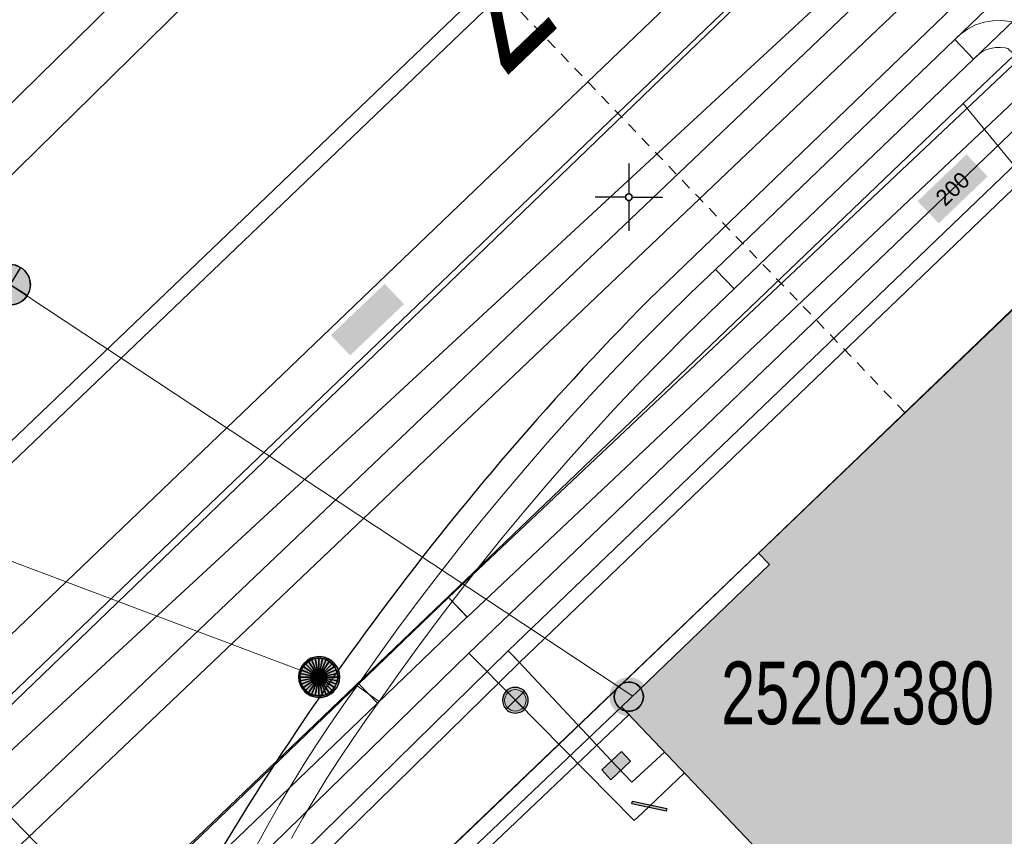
# Model space of a CAD drawing. Header units: metres. Extents: x 2695560 to 2696939, y 1260491 to 1262050.
# Tile 505 of 656: x 2695865 to 2695883, y 1261138 to 1261153. Entities that reach past the tile are written whole.
import ezdxf

# ---------------------------------------------------------------- set-up
doc = ezdxf.new("R2010")
doc.units = ezdxf.units.M
doc.linetypes.add('AUSGEZOGEN', pattern=[0])
doc.linetypes.add('VERDECKT2_S2', pattern=[0.36, 0.2, -0.16])
for name, color, linetype in [('XR$1$AV_Flächen (EO)', 7, 'AUSGEZOGEN'), ('XR$1$AV_Gebäudeflächen (BB)', 7, 'AUSGEZOGEN'), ('XR$1$AV_Höhenfixpunkt-Nr.', 7, 'AUSGEZOGEN'), ('XR$1$AV_Höhenfixpunkte', 7, 'AUSGEZOGEN'), ('XR$1$AV_Koordinatennetzpunkte', 7, 'AUSGEZOGEN'), ('XR$1$AV_Linien (BB)', 7, 'AUSGEZOGEN'), ('XR$1$AV_Strassennamen', 7, 'AUSGEZOGEN'), ('XR$1$AW_LK_Schachtdeckel', 24, 'AUSGEZOGEN'), ('XR$1$EW_LK_Knoten', 1, 'AUSGEZOGEN'), ('XR$1$GA_LK_Rohrleitungsteil', 32, 'AUSGEZOGEN'), ('XR$1$Liegenschaftsgrenzen', 7, 'AUSGEZOGEN'), ('XR$1$PFAV', 255, 'AUSGEZOGEN'), ('XR$1$PFAW', 255, 'AUSGEZOGEN'), ('XR$1$PFEW', 255, 'AUSGEZOGEN'), ('XR$1$PFGA', 255, 'AUSGEZOGEN'), ('XR$1$PFWA', 255, 'AUSGEZOGEN'), ('XR$1$RP_Abstandslinie', 7, 'AUSGEZOGEN'), ('XR$1$WA_LK_Absperrarmatur', 171, 'AUSGEZOGEN'), ('XR$1$WA_LK_Rohrleitungsteil', 171, 'AUSGEZOGEN')]:
    doc.layers.add(name, color=color, linetype=linetype)
for name, color, linetype, lineweight in [('XR$2$ABW-Linie-R-genau', 4, 'AUSGEZOGEN', 18), ('XR$2$ABW-Linie-R-ungenau', 4, 'VERDECKT2_S2', 18), ('XR$2$ABW-Punkt', 6, 'AUSGEZOGEN', 18), ('XR$2$ELE-Flaeche-oberirdisch', 1, 'AUSGEZOGEN', 18), ('XR$2$ELE-LinieAnker_Strebe', 1, 'AUSGEZOGEN', 18), ('XR$2$ELE-LinieFlaeche-genau', 1, 'AUSGEZOGEN', 18), ('XR$2$GAS-Linie-genau', 12, 'AUSGEZOGEN', 18), ('XR$2$GAS-LinieFlaeche-genau', 12, 'AUSGEZOGEN', 18), ('XR$2$KOM-Linie-U-genau', 91, 'AUSGEZOGEN', 18), ('XR$2$KOM-LinieFlaeche-U-genau', 91, 'AUSGEZOGEN', 18), ('XR$2$WAS-Linie-genau', 5, 'AUSGEZOGEN', 18), ('XR$2$WAS-Punkt', 5, 'AUSGEZOGEN', 18), ('XR$2$WEI-Text', 59, 'AUSGEZOGEN', 18)]:
    doc.layers.add(name, color=color, linetype=linetype, lineweight=lineweight)
doc.styles.add('ARIAL', font='arial.ttf')
doc.styles.add('TXT', font='txt')

# ---------------------------------------------------------------- blocks, each defined once
blk = doc.blocks.new('COMPLEXOBJECT_662')
at = {"layer": 'XR$1$AV_Linien (BB)', "color": 7, "linetype": 'AUSGEZOGEN', "transparency": 33554687}
blk.add_line((5875.382, 11148.111), (5897.708, 11169.61), dxfattribs=at)
for centre, radius, start, end in [((5913.998, 11109.867), 54.349, 135.2767, 143.854), ((5913.901, 11109.918), 54.241, 143.8376, 151.4258)]:
    blk.add_arc(centre, radius, start, end, dxfattribs=at)
blk = doc.blocks.new('COMPLEXOBJECT_949')
at = {"layer": 'XR$1$AV_Flächen (EO)', "color": 7, "linetype": 'AUSGEZOGEN', "transparency": 33554687}
blk.add_line((5872.488, 11125.466), (5869.538, 11128.437), dxfattribs=at)
for points in [[(5869.703, 11135.38), (5875.005, 11140.418), (5874.867, 11140.563), (5869.565, 11135.525)], [(5869.394, 11128.299), (5872.346, 11125.325), (5872.488, 11125.466)]]:
    blk.add_lwpolyline(points, dxfattribs=at)
for centre, radius, start, end in [((5873.073, 11131.827), 5.097, 133.4847, 178.626), ((5873.073, 11131.826), 4.897, 133.482, 223.7953), ((5873.07, 11131.826), 5.094, 178.6174, 223.8169)]:
    blk.add_arc(centre, radius, start, end, dxfattribs=at)
blk = doc.blocks.new('BWAV18')
at = {"true_color": 0x000000, "transparency": 33554687}
blk.add_hatch(color=18, dxfattribs=at).paths.add_polyline_path([(0.3, 0), (0.294, 0.06), (0.276, 0.118), (0.246, 0.171), (0.207, 0.217), (0.159, 0.255), (0.104, 0.281), (0.045, 0.297), (-0.015, 0.3), (-0.075, 0.29), (-0.132, 0.269), (-0.184, 0.237), (-0.228, 0.195), (-0.262, 0.146), (-0.286, 0.09), (-0.298, 0.03), (-0.298, -0.03), (-0.286, -0.09), (-0.262, -0.146), (-0.228, -0.195), (-0.184, -0.237), (-0.132, -0.269), (-0.075, -0.29), (-0.015, -0.3), (0.045, -0.297), (0.104, -0.281), (0.159, -0.255), (0.207, -0.217), (0.246, -0.171), (0.276, -0.118), (0.294, -0.06)])
at = {"layer": 'XR$1$PFAV', "transparency": 33554687}
blk.add_hatch(color=7, dxfattribs=at).paths.add_polyline_path([(0.67, 0), (0.656, 0.135), (0.616, 0.264), (0.55, 0.383), (0.462, 0.486), (0.354, 0.569), (0.233, 0.628), (0.101, 0.662), (-0.034, 0.669), (-0.168, 0.649), (-0.295, 0.602), (-0.41, 0.53), (-0.508, 0.436), (-0.586, 0.325), (-0.639, 0.201), (-0.667, 0.068), (-0.667, -0.068), (-0.639, -0.201), (-0.586, -0.325), (-0.508, -0.436), (-0.41, -0.53), (-0.295, -0.602), (-0.168, -0.649), (-0.034, -0.669), (0.101, -0.662), (0.233, -0.628), (0.354, -0.569), (0.462, -0.486), (0.55, -0.383), (0.616, -0.264), (0.656, -0.135)])
at = {"color": 7, "transparency": 33554687}
for start, end in [(91.1948, 268.8052), (268.8052, 91.1948)]:
    blk.add_arc((0, 0), 0.5, start, end, dxfattribs=at)
at = {"layer": 'XR$1$PFAV', "transparency": 33554687}
blk.add_circle((0, 0), 0.5, dxfattribs=at)
blk = doc.blocks.new('BAV2041')
at = {"color": 7, "transparency": 33554687}
for p, q in [((0, 0.5), (0, 0.05)), ((-0.05, 0), (-0.5, 0)), ((0.05, 0), (0.5, 0)), ((0, -0.05), (0, -0.5))]:
    blk.add_line(p, q, dxfattribs=at)
blk.add_circle((0, 0), 0.05, dxfattribs=at)
for start, end in [(90, 270), (270, 90)]:
    blk.add_arc((0, 0), 0.05, start, end, dxfattribs=at)
blk = doc.blocks.new('BAW2088')
at = {"layer": 'XR$1$PFAW', "transparency": 33554687}
blk.add_hatch(color=253, dxfattribs=at).paths.add_polyline_path([(0.51, 0), (0.5, 0.101), (0.47, 0.197), (0.421, 0.286), (0.355, 0.362), (0.275, 0.424), (0.184, 0.469), (0.086, 0.494), (-0.015, 0.499), (-0.115, 0.484), (-0.21, 0.449), (-0.296, 0.395), (-0.369, 0.326), (-0.427, 0.243), (-0.467, 0.15), (-0.487, 0.051), (-0.487, -0.051), (-0.467, -0.15), (-0.427, -0.243), (-0.369, -0.326), (-0.296, -0.395), (-0.21, -0.449), (-0.115, -0.484), (-0.015, -0.499), (0.086, -0.494), (0.184, -0.469), (0.275, -0.424), (0.355, -0.362), (0.421, -0.286), (0.47, -0.197), (0.5, -0.101)])
at = {"transparency": 33554687}
for start, end in [(91.1948, 268.8052), (268.8052, 91.1948)]:
    blk.add_arc((0.01, 0), 0.5, start, end, dxfattribs=at)
at = {"layer": 'XR$1$PFAW', "transparency": 33554687}
blk.add_circle((0.01, 0), 0.5, dxfattribs=at)
blk = doc.blocks.new('BWA2013')
at = {"true_color": 0x000000, "transparency": 33554687}
blk.add_hatch(color=18, dxfattribs=at).paths.add_polyline_path([(-0.291, -0.409), (0.352, 0.357), (0.291, 0.409), (-0.352, -0.357)])
at = {"transparency": 33554687}
blk.add_lwpolyline([(-0.291, -0.409), (-0.352, -0.357), (0.291, 0.409), (0.352, 0.357), (-0.291, -0.409)], close=True, dxfattribs=at)
blk = doc.blocks.new('BWA965')
at = {"layer": 'XR$1$PFWA', "transparency": 33554687}
blk.add_hatch(color=7, dxfattribs=at).paths.add_polyline_path([(0, 0.5), (-0.051, 0.497), (-0.101, 0.49), (-0.15, 0.477), (-0.197, 0.459), (-0.243, 0.437), (-0.286, 0.41), (-0.326, 0.379), (-0.362, 0.344), (-0.395, 0.306), (-0.424, 0.264), (-0.449, 0.22), (-0.469, 0.174), (-0.484, 0.125), (-0.494, 0.076), (-0.499, 0.025), (-0.499, -0.025), (-0.494, -0.076), (-0.484, -0.125), (-0.469, -0.174), (-0.449, -0.22), (-0.424, -0.264), (-0.395, -0.306), (-0.362, -0.344), (-0.326, -0.379), (-0.286, -0.41), (-0.243, -0.437), (-0.197, -0.459), (-0.15, -0.477), (-0.101, -0.49), (-0.051, -0.497), (0, -0.5), (0.051, -0.497), (0.101, -0.49), (0.15, -0.477), (0.197, -0.459), (0.243, -0.437), (0.286, -0.41), (0.326, -0.379), (0.362, -0.344), (0.395, -0.306), (0.424, -0.264), (0.449, -0.22), (0.469, -0.174), (0.484, -0.125), (0.494, -0.076), (0.499, -0.025), (0.499, 0.025), (0.494, 0.076), (0.484, 0.125), (0.469, 0.174), (0.449, 0.22), (0.424, 0.264), (0.395, 0.306), (0.362, 0.344), (0.326, 0.379), (0.286, 0.41), (0.243, 0.437), (0.197, 0.459), (0.15, 0.477), (0.101, 0.49), (0.051, 0.497)])
at = {"transparency": 33554687}
blk.add_line((0, 0.5), (0, -0.5), dxfattribs=at)
for start, end in [(90, 270), (270, 90)]:
    blk.add_arc((0, 0), 0.5, start, end, dxfattribs=at)
blk = doc.blocks.new('BGA996')
at = {"layer": 'XR$1$PFGA', "transparency": 33554687}
blk.add_hatch(color=7, dxfattribs=at).paths.add_polyline_path([(-0.25, -0.5), (0.25, -0.5), (0.25, 0.5), (-0.25, 0.5)])
at = {"color": 32, "transparency": 33554687}
for p, q in [((-0.25, 0.5), (-0.25, -0.5)), ((0.25, 0.5), (0.25, -0.5))]:
    blk.add_line(p, q, dxfattribs=at)
at = {"layer": 'XR$1$PFGA', "transparency": 33554687}
blk.add_lwpolyline([(-0.25, -0.5), (0.25, -0.5), (0.25, 0.5), (-0.25, 0.5), (-0.25, -0.5)], close=True, dxfattribs=at)
blk = doc.blocks.new('BEWLP2549_S')
at = {"layer": 'XR$1$PFEW', "transparency": 33554687}
blk.add_hatch(color=7, dxfattribs=at).paths.add_polyline_path([(0.5, 0), (0.49, 0.101), (0.459, 0.197), (0.41, 0.286), (0.344, 0.362), (0.264, 0.424), (0.174, 0.469), (0.076, 0.494), (-0.025, 0.499), (-0.125, 0.484), (-0.22, 0.449), (-0.306, 0.395), (-0.379, 0.326), (-0.437, 0.243), (-0.477, 0.15), (-0.497, 0.051), (-0.497, -0.051), (-0.477, -0.15), (-0.437, -0.243), (-0.379, -0.326), (-0.306, -0.395), (-0.22, -0.449), (-0.125, -0.484), (-0.025, -0.499), (0.076, -0.494), (0.174, -0.469), (0.264, -0.424), (0.344, -0.362), (0.41, -0.286), (0.459, -0.197), (0.49, -0.101)])
at = {"color": 1, "transparency": 33554687}
for p, q in [((0.354, -0.354), (-0.354, 0.354)), ((-0.354, -0.354), (0.354, 0.354))]:
    blk.add_line(p, q, dxfattribs=at)
for start, end in [(91.3809, 268.6191), (268.6191, 91.3809)]:
    blk.add_arc((0, 0), 0.5, start, end, dxfattribs=at)
at = {"layer": 'XR$1$PFEW', "transparency": 33554687}
blk.add_circle((0, 0), 0.5, dxfattribs=at)
blk = doc.blocks.new('WAS-ABSPERRORGAN')
at = {"layer": 'XR$2$WAS-Punkt', "linetype": 'AUSGEZOGEN', "transparency": 33554687}
for p, q in [((0, 200, 2500), (0, -200, 2500)), ((0, 0), (0, 0))]:
    blk.add_line(p, q, dxfattribs=at)
blk.add_circle((0, 0, 502500), 200, dxfattribs=at)
blk = doc.blocks.new('ABW-SCHLAMMSAMMLER_RUND')
at = {"layer": 'XR$2$ABW-Punkt', "linetype": 'AUSGEZOGEN', "lineweight": 13, "transparency": 33554687}
for p, q in [((-70, 75, 2500), (70, 75, 2500)), ((-70, -75, 2500), (70, -75, 2500))]:
    blk.add_line(p, q, dxfattribs=at)
blk.add_polyline3d([(90, 0, 2500), (0, 0, 2500), (-90, 0, 2500)], dxfattribs=at)
at = {"layer": 'XR$2$ABW-Punkt', "linetype": 'AUSGEZOGEN', "lineweight": 25, "transparency": 33554687}
for points in [[(-147, 29, 2500), (0, 0, 2500), (-150, 0, 2500)], [(-147, 29), (0, 0), (-150, 0)], [(-147, 29, 2500), (-147, 29), (-150, 0), (-150, 0, 2500)], [(-150, 0, 2500), (0, 0, 2500), (-147, -29, 2500)], [(-150, 0), (0, 0), (-147, -29)], [(-139, 57, 2500), (0, 0, 2500), (-147, 29, 2500)], [(-139, 57), (0, 0), (-147, 29)], [(-139, 57, 2500), (-139, 57), (-147, 29), (-147, 29, 2500)], [(-147, -29, 2500), (0, 0, 2500), (-139, -57, 2500)], [(-147, -29), (0, 0), (-139, -57)], [(-125, 83, 2500), (0, 0, 2500), (-139, 57, 2500)], [(-125, 83), (0, 0), (-139, 57)], [(-125, 83, 2500), (-125, 83), (-139, 57), (-139, 57, 2500)], [(-139, -57, 2500), (0, 0, 2500), (-125, -83, 2500)], [(-139, -57), (0, 0), (-125, -83)], [(-106, 106, 2500), (0, 0, 2500), (-125, 83, 2500)], [(-106, 106), (0, 0), (-125, 83)], [(-106, 106, 2500), (-106, 106), (-125, 83), (-125, 83, 2500)], [(-125, -83, 2500), (0, 0, 2500), (-106, -106, 2500)], [(-125, -83), (0, 0), (-106, -106)], [(-83, 125, 2500), (0, 0, 2500), (-106, 106, 2500)], [(-83, 125), (0, 0), (-106, 106)], [(-83, 125, 2500), (-83, 125), (-106, 106), (-106, 106, 2500)], [(-106, -106, 2500), (0, 0, 2500), (-83, -125, 2500)], [(-106, -106), (0, 0), (-83, -125)], [(-57, 139, 2500), (0, 0, 2500), (-83, 125, 2500)], [(-57, 139), (0, 0), (-83, 125)], [(-57, 139, 2500), (-57, 139), (-83, 125), (-83, 125, 2500)], [(-83, -125, 2500), (0, 0, 2500), (-57, -139, 2500)], [(-83, -125), (0, 0), (-57, -139)], [(-29, 147, 2500), (0, 0, 2500), (-57, 139, 2500)], [(-29, 147), (0, 0), (-57, 139)], [(-29, 147, 2500), (-29, 147), (-57, 139), (-57, 139, 2500)], [(-57, -139, 2500), (0, 0, 2500), (-29, -147, 2500)], [(-57, -139), (0, 0), (-29, -147)], [(0, 150, 2500), (0, 0, 2500), (-29, 147, 2500)], [(0, 150), (0, 0), (-29, 147)], [(0, 150, 2500), (0, 150), (-29, 147), (-29, 147, 2500)], [(-29, -147, 2500), (0, 0, 2500), (0, -150, 2500)], [(-29, -147), (0, 0), (0, -150)], [(29, 147, 2500), (0, 0, 2500), (0, 150, 2500)], [(29, 147), (0, 0), (0, 150)], [(29, 147, 2500), (29, 147), (0, 150), (0, 150, 2500)], [(57, 139, 2500), (0, 0, 2500), (29, 147, 2500)], [(57, 139), (0, 0), (29, 147)], [(83, 125, 2500), (0, 0, 2500), (57, 139, 2500)], [(83, 125), (0, 0), (57, 139)], [(106, 106, 2500), (0, 0, 2500), (83, 125, 2500)], [(106, 106), (0, 0), (83, 125)], [(125, 83, 2500), (0, 0, 2500), (106, 106, 2500)], [(125, 83), (0, 0), (106, 106)], [(139, 57, 2500), (0, 0, 2500), (125, 83, 2500)], [(139, 57), (0, 0), (125, 83)], [(147, 29, 2500), (0, 0, 2500), (139, 57, 2500)], [(147, 29), (0, 0), (139, 57)], [(150, 0, 2500), (0, 0, 2500), (147, 29, 2500)], [(150, 0), (0, 0), (147, 29)], [(0, -150, 2500), (0, 0, 2500), (29, -147, 2500)], [(29, -147, 2500), (0, 0, 2500), (57, -139, 2500)], [(57, -139, 2500), (0, 0, 2500), (83, -125, 2500)], [(83, -125, 2500), (0, 0, 2500), (106, -106, 2500)], [(106, -106, 2500), (0, 0, 2500), (125, -83, 2500)], [(125, -83, 2500), (0, 0, 2500), (139, -57, 2500)], [(139, -57, 2500), (0, 0, 2500), (147, -29, 2500)], [(147, -29, 2500), (0, 0, 2500), (150, 0, 2500)], [(0, -150), (0, 0), (29, -147)], [(29, -147), (0, 0), (57, -139)], [(57, -139), (0, 0), (83, -125)], [(83, -125), (0, 0), (106, -106)], [(106, -106), (0, 0), (125, -83)], [(125, -83), (0, 0), (139, -57)], [(139, -57), (0, 0), (147, -29)], [(147, -29), (0, 0), (150, 0)], [(57, 139, 2500), (57, 139), (29, 147), (29, 147, 2500)], [(83, 125, 2500), (83, 125), (57, 139), (57, 139, 2500)], [(106, 106, 2500), (106, 106), (83, 125), (83, 125, 2500)], [(125, 83, 2500), (125, 83), (106, 106), (106, 106, 2500)], [(139, 57, 2500), (139, 57), (125, 83), (125, 83, 2500)], [(147, 29, 2500), (147, 29), (139, 57), (139, 57, 2500)], [(150, 0, 2500), (150, 0), (147, 29), (147, 29, 2500)], [(-150, 0, 2500), (-150, 0), (-147, -29), (-147, -29, 2500)], [(-147, -29, 2500), (-147, -29), (-139, -57), (-139, -57, 2500)], [(-139, -57, 2500), (-139, -57), (-125, -83), (-125, -83, 2500)], [(-125, -83, 2500), (-125, -83), (-106, -106), (-106, -106, 2500)], [(-106, -106, 2500), (-106, -106), (-83, -125), (-83, -125, 2500)], [(-83, -125, 2500), (-83, -125), (-57, -139), (-57, -139, 2500)], [(-57, -139, 2500), (-57, -139), (-29, -147), (-29, -147, 2500)], [(-29, -147, 2500), (-29, -147), (0, -150), (0, -150, 2500)], [(0, -150, 2500), (0, -150), (29, -147), (29, -147, 2500)], [(29, -147, 2500), (29, -147), (57, -139), (57, -139, 2500)], [(57, -139, 2500), (57, -139), (83, -125), (83, -125, 2500)], [(83, -125, 2500), (83, -125), (106, -106), (106, -106, 2500)], [(106, -106, 2500), (106, -106), (125, -83), (125, -83, 2500)], [(125, -83, 2500), (125, -83), (139, -57), (139, -57, 2500)], [(139, -57, 2500), (139, -57), (147, -29), (147, -29, 2500)], [(147, -29, 2500), (147, -29), (150, 0), (150, 0, 2500)]]:
    blk.add_3dface(points, dxfattribs=at)
blk = doc.blocks.new('ABW-DECKEL')
at = {"layer": 'XR$2$ABW-Punkt', "linetype": 'AUSGEZOGEN', "lineweight": 25, "transparency": 33554687}
for points in [[(-291, 194, 2500), (0, 0, 2500), (-323, 134, 2500)], [(-291, 194), (0, 0), (-323, 134)], [(-291, 194, 2500), (-291, 194), (-323, 134), (-323, 134, 2500)], [(-247, 247, 2500), (0, 0, 2500), (-291, 194, 2500)], [(-247, 247), (0, 0), (-291, 194)], [(-247, 247, 2500), (-247, 247), (-291, 194), (-291, 194, 2500)], [(-194, 291, 2500), (0, 0, 2500), (-247, 247, 2500)], [(-194, 291), (0, 0), (-247, 247)], [(-194, 291, 2500), (-194, 291), (-247, 247), (-247, 247, 2500)], [(-134, 323, 2500), (0, 0, 2500), (-194, 291, 2500)], [(-134, 323), (0, 0), (-194, 291)], [(-134, 323, 2500), (-134, 323), (-194, 291), (-194, 291, 2500)], [(-68, 343, 2500), (0, 0, 2500), (-134, 323, 2500)], [(-68, 343), (0, 0), (-134, 323)], [(-68, 343, 2500), (-68, 343), (-134, 323), (-134, 323, 2500)], [(0, 350, 2500), (0, 0, 2500), (-68, 343, 2500)], [(0, 350), (0, 0), (-68, 343)], [(0, 350, 2500), (0, 350), (-68, 343), (-68, 343, 2500)], [(68, 343, 2500), (0, 0, 2500), (0, 350, 2500)], [(68, 343), (0, 0), (0, 350)], [(68, 343, 2500), (68, 343), (0, 350), (0, 350, 2500)], [(134, 323, 2500), (0, 0, 2500), (68, 343, 2500)], [(134, 323), (0, 0), (68, 343)], [(194, 291, 2500), (0, 0, 2500), (134, 323, 2500)], [(194, 291), (0, 0), (134, 323)], [(247, 247, 2500), (0, 0, 2500), (194, 291, 2500)], [(247, 247), (0, 0), (194, 291)], [(291, 194, 2500), (0, 0, 2500), (247, 247, 2500)], [(291, 194), (0, 0), (247, 247)], [(323, 134, 2500), (0, 0, 2500), (291, 194, 2500)], [(323, 134), (0, 0), (291, 194)], [(134, 323, 2500), (134, 323), (68, 343), (68, 343, 2500)], [(194, 291, 2500), (194, 291), (134, 323), (134, 323, 2500)], [(247, 247, 2500), (247, 247), (194, 291), (194, 291, 2500)], [(291, 194, 2500), (291, 194), (247, 247), (247, 247, 2500)], [(323, 134, 2500), (323, 134), (291, 194), (291, 194, 2500)], [(-343, 68, 2500), (0, 0, 2500), (-350, 0, 2500)], [(-343, 68), (0, 0), (-350, 0)], [(-343, 68, 2500), (-343, 68), (-350, 0), (-350, 0, 2500)], [(-350, 0, 2500), (0, 0, 2500), (-343, -68, 2500)], [(-350, 0), (0, 0), (-343, -68)], [(-323, 134, 2500), (0, 0, 2500), (-343, 68, 2500)], [(-323, 134), (0, 0), (-343, 68)], [(-323, 134, 2500), (-323, 134), (-343, 68), (-343, 68, 2500)], [(-343, -68, 2500), (0, 0, 2500), (-323, -134, 2500)], [(-343, -68), (0, 0), (-323, -134)], [(-323, -134, 2500), (0, 0, 2500), (-291, -194, 2500)], [(-323, -134), (0, 0), (-291, -194)], [(-291, -194, 2500), (0, 0, 2500), (-247, -247, 2500)], [(-291, -194), (0, 0), (-247, -247)], [(-247, -247, 2500), (0, 0, 2500), (-194, -291, 2500)], [(-247, -247), (0, 0), (-194, -291)], [(-194, -291, 2500), (0, 0, 2500), (-134, -323, 2500)], [(-194, -291), (0, 0), (-134, -323)], [(-134, -323, 2500), (0, 0, 2500), (-68, -343, 2500)], [(-134, -323), (0, 0), (-68, -343)], [(-68, -343, 2500), (0, 0, 2500), (0, -350, 2500)], [(-68, -343), (0, 0), (0, -350)], [(343, 68, 2500), (0, 0, 2500), (323, 134, 2500)], [(343, 68), (0, 0), (323, 134)], [(350, 0, 2500), (0, 0, 2500), (343, 68, 2500)], [(350, 0), (0, 0), (343, 68)], [(0, -350, 2500), (0, 0, 2500), (68, -343, 2500)], [(68, -343, 2500), (0, 0, 2500), (134, -323, 2500)], [(134, -323, 2500), (0, 0, 2500), (194, -291, 2500)], [(194, -291, 2500), (0, 0, 2500), (247, -247, 2500)], [(247, -247, 2500), (0, 0, 2500), (291, -194, 2500)], [(291, -194, 2500), (0, 0, 2500), (323, -134, 2500)], [(323, -134, 2500), (0, 0, 2500), (343, -68, 2500)], [(343, -68, 2500), (0, 0, 2500), (350, 0, 2500)], [(0, -350), (0, 0), (68, -343)], [(68, -343), (0, 0), (134, -323)], [(134, -323), (0, 0), (194, -291)], [(194, -291), (0, 0), (247, -247)], [(247, -247), (0, 0), (291, -194)], [(291, -194), (0, 0), (323, -134)], [(323, -134), (0, 0), (343, -68)], [(343, -68), (0, 0), (350, 0)], [(343, 68, 2500), (343, 68), (323, 134), (323, 134, 2500)], [(350, 0, 2500), (350, 0), (343, 68), (343, 68, 2500)], [(-350, 0, 2500), (-350, 0), (-343, -68), (-343, -68, 2500)], [(-343, -68, 2500), (-343, -68), (-323, -134), (-323, -134, 2500)], [(-323, -134, 2500), (-323, -134), (-291, -194), (-291, -194, 2500)], [(291, -194, 2500), (291, -194), (323, -134), (323, -134, 2500)], [(323, -134, 2500), (323, -134), (343, -68), (343, -68, 2500)], [(343, -68, 2500), (343, -68), (350, 0), (350, 0, 2500)], [(-291, -194, 2500), (-291, -194), (-247, -247), (-247, -247, 2500)], [(-247, -247, 2500), (-247, -247), (-194, -291), (-194, -291, 2500)], [(-194, -291, 2500), (-194, -291), (-134, -323), (-134, -323, 2500)], [(-134, -323, 2500), (-134, -323), (-68, -343), (-68, -343, 2500)], [(-68, -343, 2500), (-68, -343), (0, -350), (0, -350, 2500)], [(0, -350, 2500), (0, -350), (68, -343), (68, -343, 2500)], [(68, -343, 2500), (68, -343), (134, -323), (134, -323, 2500)], [(134, -323, 2500), (134, -323), (194, -291), (194, -291, 2500)], [(194, -291, 2500), (194, -291), (247, -247), (247, -247, 2500)], [(247, -247, 2500), (247, -247), (291, -194), (291, -194, 2500)]]:
    blk.add_3dface(points, dxfattribs=at)

msp = doc.modelspace()

# ---------------------------------------------------------------- hatches: boundary and pattern name
at = {"transparency": 33554687}
for points in [[(2695881.32, 1261149.736), (2695881.711, 1261149.328), (2695882.616, 1261150.196), (2695882.225, 1261150.604)], [(2695870.45, 1261147.255), (2695870.807, 1261146.881), (2695871.804, 1261147.831), (2695871.447, 1261148.205)], [(2695877.679, 1261140.635), (2695877.679, 1261140.032), (2695881.542, 1261140.032), (2695881.542, 1261140.635)]]:
    msp.add_hatch(color=7, dxfattribs=at).paths.add_polyline_path(points)
at = {"layer": 'XR$1$AV_Gebäudeflächen (BB)', "true_color": 0xd2d2d2, "transparency": 33554687}
msp.add_hatch(color=254, dxfattribs=at).paths.add_polyline_path([(2695898.74, 1261148.73), (2695891.76, 1261156.04), (2695878.371, 1261143.22), (2695878.576, 1261143.007), (2695875.837, 1261140.373), (2695882.233, 1261133.65), (2695873.316, 1261125.135), (2695876.905, 1261121.514), (2695881.16, 1261125.577), (2695882.281, 1261126.648), (2695884.785, 1261124.026), (2695890.427, 1261129.48), (2695889.224, 1261130.739), (2695895.665, 1261136.946), (2695891.276, 1261141.584)])

# ---------------------------------------------------------------- linework, layer by layer
at = {"layer": 'XR$1$AV_Linien (BB)', "color": 7, "linetype": 'AUSGEZOGEN', "transparency": 33554687}
for q in [(2695891.76, 1261156.04), (2695870.474, 1261135.659)]:
    msp.add_line((2695878.371, 1261143.22), q, dxfattribs=at)
msp.add_lwpolyline([(2695873.316, 1261125.135), (2695882.233, 1261133.65), (2695875.837, 1261140.373), (2695878.576, 1261143.007), (2695878.371, 1261143.22)], dxfattribs=at)
at = {"layer": 'XR$1$Liegenschaftsgrenzen', "color": 7, "linetype": 'AUSGEZOGEN', "transparency": 33554687}
msp.add_line((2695891.76, 1261156.04), (2695870.474, 1261135.659), dxfattribs=at)
at = {"layer": 'XR$1$RP_Abstandslinie', "color": 7, "linetype": 'AUSGEZOGEN', "transparency": 33554687}
msp.add_lwpolyline([(2695905.1, 1261168.89), (2695878.37, 1261143.22), (2695870.553, 1261135.741)], dxfattribs=at)
at = {"layer": 'XR$2$ABW-Linie-R-genau', "linetype": 'AUSGEZOGEN', "transparency": 33554687}
msp.add_lwpolyline([(2695870.227, 1261140.923), (2695852.603, 1261147.563), (2695851.943, 1261147.483)], dxfattribs=at)
at = {"layer": 'XR$2$ABW-Linie-R-ungenau', "linetype": 'VERDECKT2_S2', "transparency": 33554687}
msp.add_lwpolyline([(2695881.083, 1261145.823), (2695866.648, 1261160.875), (2695865.974, 1261160.891)], dxfattribs=at)
at = {"layer": 'XR$2$ELE-Flaeche-oberirdisch', "transparency": 33554687}
for points in [[(2695857.335, 1261143.157), (2695894.593, 1261179.746), (2695910.688, 1261195.506), (2695910.084, 1261196.128), (2695893.929, 1261180.425), (2695856.667, 1261143.833), (2695857.335, 1261143.157)], [(2695857.976, 1261131.425), (2695906.207, 1261177.302), (2695905.787, 1261177.763), (2695857.562, 1261131.86), (2695857.976, 1261131.425)]]:
    msp.add_lwpolyline(points, close=True, dxfattribs=at)
at = {"layer": 'XR$2$ELE-LinieAnker_Strebe', "transparency": 33554687}
msp.add_line((2695864.509, 1261148.189), (2695876.043, 1261140.569), dxfattribs=at)
at = {"layer": 'XR$2$ELE-LinieFlaeche-genau', "linetype": 'AUSGEZOGEN', "transparency": 33554687}
for points in [[(2695872.63, 1261142.398), (2695887.235, 1261156.177), (2695887.579, 1261155.813), (2695872.974, 1261142.034), (2695872.63, 1261142.398)], [(2695885.594, 1261150.115), (2695882.989, 1261152.562), (2695882.944, 1261152.574), (2695882.853, 1261152.585), (2695882.763, 1261152.582), (2695882.672, 1261152.566), (2695882.586, 1261152.538), (2695882.506, 1261152.497), (2695882.432, 1261152.444), (2695882.353, 1261152.368), (2695882.007, 1261152.73), (2695882.112, 1261152.83), (2695882.246, 1261152.925), (2695882.394, 1261153), (2695882.55, 1261153.052), (2695882.711, 1261153.08), (2695882.875, 1261153.085), (2695883.038, 1261153.066), (2695883.239, 1261153.012), (2695885.936, 1261150.479), (2695885.594, 1261150.115)], [(2695877.574, 1261148.473), (2695882.007, 1261152.729), (2695882.353, 1261152.369), (2695877.92, 1261148.113), (2695877.574, 1261148.473)], [(2695867.698, 1261134.339), (2695858.605, 1261143.711), (2695851.218, 1261151.293), (2695851.576, 1261151.641), (2695858.963, 1261144.059), (2695868.056, 1261134.687), (2695867.698, 1261134.339)], [(2695870.936, 1261140.761), (2695871.301, 1261141.281), (2695871.674, 1261141.798), (2695872.054, 1261142.309), (2695872.441, 1261142.817), (2695872.834, 1261143.318), (2695873.233, 1261143.815), (2695873.639, 1261144.307), (2695874.053, 1261144.792), (2695874.472, 1261145.273), (2695874.897, 1261145.747), (2695875.328, 1261146.216), (2695875.765, 1261146.68), (2695876.21, 1261147.137), (2695876.659, 1261147.589), (2695877.114, 1261148.035), (2695877.574, 1261148.474), (2695877.92, 1261148.112), (2695877.462, 1261147.675), (2695877.011, 1261147.235), (2695876.566, 1261146.787), (2695876.127, 1261146.334), (2695875.694, 1261145.876), (2695875.267, 1261145.411), (2695874.846, 1261144.941), (2695874.431, 1261144.466), (2695874.023, 1261143.985), (2695873.621, 1261143.499), (2695873.226, 1261143.008), (2695872.837, 1261142.511), (2695872.454, 1261142.009), (2695872.078, 1261141.502), (2695871.709, 1261140.991), (2695871.346, 1261140.473), (2695870.936, 1261140.761)], [(2695870.968, 1261140.797), (2695872.629, 1261142.396), (2695872.975, 1261142.036), (2695871.314, 1261140.437), (2695870.968, 1261140.797)], [(2695864.967, 1261135.026), (2695870.968, 1261140.797), (2695871.314, 1261140.437), (2695865.313, 1261134.666), (2695864.967, 1261135.026)]]:
    msp.add_lwpolyline(points, close=True, dxfattribs=at)
for points in [[(2695886.014, 1261155.883), (2695882.353, 1261152.369), (2695882.007, 1261152.729), (2695882.007, 1261152.729), (2695885.672, 1261156.247)], [(2695869.073, 1261137.798), (2695869.284, 1261138.183), (2695869.501, 1261138.564), (2695869.724, 1261138.941), (2695869.954, 1261139.314), (2695870.191, 1261139.683), (2695870.434, 1261140.049), (2695870.684, 1261140.408), (2695870.938, 1261140.763), (2695871.344, 1261140.471), (2695871.092, 1261140.12), (2695870.848, 1261139.767), (2695870.609, 1261139.409), (2695870.378, 1261139.048), (2695870.152, 1261138.683), (2695869.933, 1261138.312), (2695869.72, 1261137.939)]]:
    msp.add_lwpolyline(points, dxfattribs=at)
at = {"layer": 'XR$2$GAS-Linie-genau', "linetype": 'AUSGEZOGEN', "transparency": 33554687}
msp.add_line((2695873.841, 1261141.303), (2695875.735, 1261139.282), dxfattribs=at)
msp.add_lwpolyline([(2695875.735, 1261139.282), (2695876.024, 1261138.974), (2695876.633, 1261139.535)], dxfattribs=at)
at = {"layer": 'XR$2$GAS-LinieFlaeche-genau', "linetype": 'AUSGEZOGEN', "transparency": 33554687}
for points in [[(2695896.822, 1261175.781), (2695850.314, 1261131.282), (2695850.106, 1261131.498), (2695896.614, 1261175.997), (2695896.822, 1261175.781)], [(2695873.737, 1261141.411), (2695905.13, 1261171.531), (2695905.338, 1261171.315), (2695873.945, 1261141.195), (2695873.737, 1261141.411)], [(2695866.819, 1261134.621), (2695873.736, 1261141.41), (2695873.946, 1261141.196), (2695867.029, 1261134.407), (2695866.819, 1261134.621)]]:
    msp.add_lwpolyline(points, close=True, dxfattribs=at)
at = {"layer": 'XR$2$KOM-Linie-U-genau', "linetype": 'AUSGEZOGEN', "transparency": 33554687}
for q in [(2695895.542, 1261164.272), (2695884.321, 1261148.915)]:
    msp.add_line((2695882.161, 1261151.544), q, dxfattribs=at)
for points in [[(2695857.781, 1261134.169), (2695859.125, 1261135.204), (2695887.346, 1261162.4), (2695887.641, 1261162.663), (2695888.871, 1261164.069)], [(2695857.781, 1261134.169), (2695859.454, 1261134.879), (2695890.728, 1261163.77)], [(2695862.035, 1261132.279), (2695862.263, 1261132.497), (2695882.161, 1261151.544)]]:
    msp.add_lwpolyline(points, dxfattribs=at)
at = {"layer": 'XR$2$KOM-LinieFlaeche-U-genau', "linetype": 'AUSGEZOGEN', "transparency": 33554687}
msp.add_lwpolyline([(2695857.447, 1261134.389), (2695858.413, 1261135.859), (2695886.777, 1261163.033), (2695888.554, 1261164.333), (2695888.635, 1261164.392), (2695889.107, 1261163.746), (2695889.026, 1261163.687), (2695887.293, 1261162.419), (2695859.031, 1261135.343), (2695858.115, 1261133.949), (2695857.447, 1261134.389)], close=True, dxfattribs=at)
at = {"layer": 'XR$2$WAS-Linie-genau', "linetype": 'AUSGEZOGEN', "transparency": 33554687}
for p, q in [((2695873.003, 1261141.367), (2695902.122, 1261169.291)), ((2695865.822, 1261134.356), (2695873.003, 1261141.367)), ((2695873.003, 1261141.367), (2695873.868, 1261140.493)), ((2695876.35, 1261138.532), (2695877, 1261139.15)), ((2695876.215, 1261138.403), (2695876.35, 1261138.532))]:
    msp.add_line(p, q, dxfattribs=at)
msp.add_lwpolyline([(2695873.868, 1261140.493), (2695876.07, 1261138.265), (2695876.215, 1261138.403)], dxfattribs=at)

# ---------------------------------------------------------------- block references
at = {"layer": 'XR$1$AV_Flächen (EO)', "color": 7, "linetype": 'AUSGEZOGEN', "lineweight": -3, "transparency": 33554687}
msp.add_blockref('COMPLEXOBJECT_949', (2690000.97, 1249999.81), dxfattribs=at)
at = {"layer": 'XR$1$AV_Höhenfixpunkte', "color": 7, "linetype": 'AUSGEZOGEN', "lineweight": -3, "transparency": 33554687, "xscale": 0.5399999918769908, "yscale": 0.5399999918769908}
msp.add_blockref('BWAV18', (2695875.97, 1261140.56, 436.276), dxfattribs=at)
at = {"layer": 'XR$1$AV_Koordinatennetzpunkte', "color": 7, "linetype": 'AUSGEZOGEN', "lineweight": -3, "transparency": 33554687, "xscale": 1.25, "yscale": 1.25}
msp.add_blockref('BAV2041', (2695875.97, 1261149.81), dxfattribs=at)
at = {"layer": 'XR$1$AV_Linien (BB)', "color": 7, "linetype": 'AUSGEZOGEN', "lineweight": -3, "transparency": 33554687}
msp.add_blockref('COMPLEXOBJECT_662', (2690000.97, 1249999.81), dxfattribs=at)
at = {"layer": 'XR$1$AW_LK_Schachtdeckel', "color": 24, "linetype": 'AUSGEZOGEN', "lineweight": -3, "transparency": 33554687, "xscale": 0.7578193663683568, "yscale": 0.7578193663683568}
msp.add_blockref('BAW2088', (2695870.226, 1261140.924), dxfattribs=at)
at = {"layer": 'XR$1$EW_LK_Knoten', "color": 1, "linetype": 'AUSGEZOGEN', "lineweight": -3, "transparency": 33554687, "xscale": 0.7499999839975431, "yscale": 0.7499999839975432, "rotation": 13.0248}
msp.add_blockref('BEWLP2549_S', (2695864.508, 1261148.19), dxfattribs=at)
at = {"layer": 'XR$1$GA_LK_Rohrleitungsteil', "color": 32, "linetype": 'AUSGEZOGEN', "lineweight": -3, "transparency": 33554687, "xscale": 0.5000000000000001, "yscale": 0.5000000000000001, "rotation": 313.1631}
msp.add_blockref('BGA996', (2695875.735, 1261139.283), dxfattribs=at)
at = {"layer": 'XR$1$WA_LK_Absperrarmatur', "color": 171, "linetype": 'AUSGEZOGEN', "lineweight": -3, "transparency": 33554687, "xscale": 0.475528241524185, "yscale": 0.475528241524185, "rotation": 314.675048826}
msp.add_blockref('BWA965', (2695873.867, 1261140.494), dxfattribs=at)
at = {"layer": 'XR$1$WA_LK_Rohrleitungsteil', "color": 171, "linetype": 'AUSGEZOGEN', "lineweight": -3, "transparency": 33554687, "xscale": 0.6499999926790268, "yscale": 0.6499999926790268, "rotation": 118.228356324}
msp.add_blockref('BWA2013', (2695876.35, 1261138.533), dxfattribs=at)
at = {"layer": 'XR$2$ABW-Punkt', "color": 6, "linetype": 'AUSGEZOGEN', "lineweight": 18, "transparency": 33554687, "xscale": 0.001, "yscale": 0.001, "zscale": 0.001, "rotation": 360}
for name in ['ABW-DECKEL', 'ABW-SCHLAMMSAMMLER_RUND']:
    msp.add_blockref(name, (2695870.227, 1261140.923), dxfattribs=at)
at = {"layer": 'XR$2$WAS-Punkt', "color": 5, "linetype": 'AUSGEZOGEN', "lineweight": 18, "transparency": 33554687, "xscale": 0.001, "yscale": 0.001, "zscale": 0.001, "rotation": 224.7}
msp.add_blockref('WAS-ABSPERRORGAN', (2695873.868, 1261140.493), dxfattribs=at)

# ---------------------------------------------------------------- texts
at = {"layer": 'XR$1$AV_Höhenfixpunkt-Nr.', "color": 7, "transparency": 33554687, "insert": (2695877.679, 1261140.032), "char_height": 1.1621, "width": 5.50735, "attachment_point": 7, "style": 'ARIAL'}
msp.add_mtext('\\W0.70;25202380', dxfattribs=at)
at = {"layer": 'XR$1$AV_Strassennamen', "color": 7, "transparency": 33554687, "insert": (2695878.451, 1261158.176), "char_height": 2.32421, "width": 16.02776, "attachment_point": 5, "rotation": 43.7562, "style": 'ARIAL'}
msp.add_mtext('\\A1;{\\fArial|i1|b0;\\H2.324206;\\W0.700000;\\C7;Zürcherstrasse}\\P', dxfattribs=at)
at = {"layer": 'XR$2$WEI-Text', "transparency": 33554687, "insert": (2695881.969, 1261149.965), "char_height": 0.3, "width": 0.9119, "attachment_point": 5, "rotation": 43.8, "style": 'TXT'}
msp.add_mtext('\\W1.00;200', dxfattribs=at)

doc.saveas('drawing.dxf')
